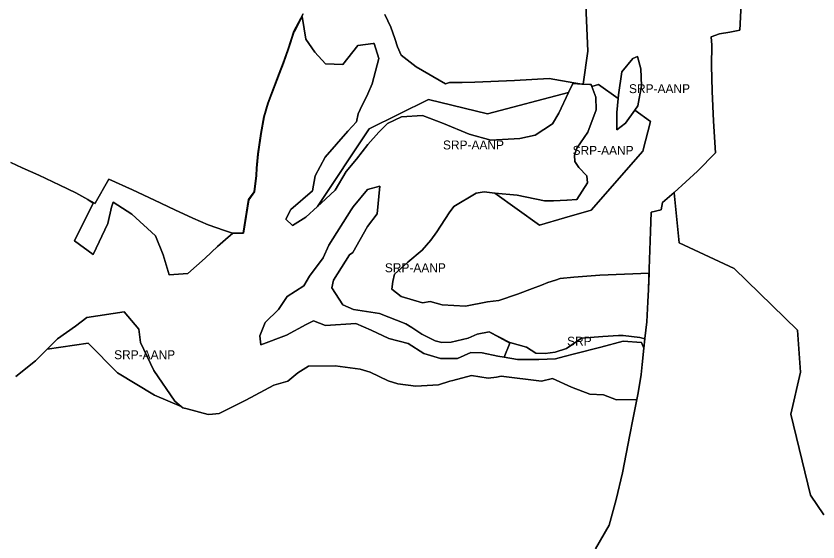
# Model space of a CAD drawing. Extents: x 598968 to 613553, y 4409678 to 4430833.
# Drawn here: x 600257 to 601335, y 4412632 to 4413340 of the extents above; entities that cross this region are included whole.
import ezdxf

# ---------------------------------------------------------------- set-up
doc = ezdxf.new("R2010")
doc.units = 0
for name, color, linetype in [('Sòl Rústic Comú', 7, 'Continuous'), ('Sòl Rústic Protegit', 7, 'Continuous'), ('Sòl Rústic Protegit - Alt Nivell de Protecció', 7, 'Continuous')]:
    doc.layers.add(name, color=color, linetype=linetype)

msp = doc.modelspace()

# ---------------------------------------------------------------- linework, layer by layer
at = {"layer": 'Sòl Rústic Comú'}
for points in [[(600753.1107, 4413341.6846), (600761.1107, 4413324.6846), (600766.4233, 4413309.6846), (600769.7357, 4413298.1846), (600774.9857, 4413287.1846), (600795.0485, 4413271.1846), (600834.3613, 4413248.6846), (600839.9863, 4413250.1846), (600856.6739, 4413250.1846), (600873.9241, 4413250.6846), (600927.0497, 4413253.1848), (600973.9877, 4413255.6848), (601006.9881, 4413249.6848), (601017.6131, 4413248.1848), (601019.7381, 4413248.1848), (601026.0509, 4413292.685), (601021.1763, 4413396.685)], [(601232.5533, 4413365.6852), (601230.0531, 4413320.6852), (601216.6155, 4413318.1852), (601202.8029, 4413315.6852), (601191.6153, 4413311.6852), (601192.6777, 4413300.6852), (601192.3651, 4413273.1852), (601192.9899, 4413238.6852), (601194.7399, 4413198.185), (601197.5521, 4413155.685), (601173.4893, 4413131.185), (601142.1139, 4413102.185), (601142.1349, 4413101.9704), (601148.7387, 4413034.6848), (601222.8019, 4413000.185), (601307.6775, 4412917.185), (601312.0523, 4412860.685), (601298.9895, 4412804.1848), (601325.1143, 4412695.1848), (601343.3643, 4412668.6848)], [(600249.9797, 4413142.6838), (600265.4173, 4413135.6838), (600287.7301, 4413125.6838), (600316.0429, 4413112.1838), (600337.1683, 4413101.6838), (600353.6817, 4413092.8766), (600363.4183, 4413087.6838), (600363.4455, 4413087.7318), (600381.9185, 4413120.1838), (600413.6689, 4413105.684), (600442.9815, 4413092.184), (600470.3569, 4413079.184), (600494.7321, 4413067.684), (600515.5447, 4413058.684), (600537.3575, 4413051.184), (600548.0451, 4413047.684), (600562.2327, 4413047.684), (600569.4203, 4413092.6842), (600577.3581, 4413103.1842), (600579.7331, 4413125.1842), (600580.5457, 4413135.1842), (600582.1083, 4413154.1842), (600585.9835, 4413181.6842), (600590.0461, 4413204.1842), (600595.6711, 4413222.6842), (600610.8589, 4413262.6844), (600616.0465, 4413276.6844), (600623.1093, 4413295.6844), (600630.7343, 4413319.1844), (600642.8597, 4413342.6844)]]:
    msp.add_lwpolyline(points, dxfattribs=at)
at = {"layer": 'Sòl Rústic Protegit'}
for points in [[(601021.1763, 4413396.685), (601026.0509, 4413292.685), (601019.7381, 4413248.1848), (601017.6131, 4413248.1848), (601006.9881, 4413249.6848), (600973.9877, 4413255.6848), (600927.0497, 4413253.1848), (600873.9241, 4413250.6846), (600856.6739, 4413250.1846), (600839.9863, 4413250.1846), (600834.3613, 4413248.6846), (600795.0485, 4413271.1846), (600774.9857, 4413287.1846), (600769.7357, 4413298.1846), (600766.4233, 4413309.6846), (600761.1107, 4413324.6846), (600753.1107, 4413341.6846)], [(600642.8597, 4413342.6844), (600630.7343, 4413319.1844), (600623.1093, 4413295.6844), (600616.0465, 4413276.6844), (600610.8589, 4413262.6844), (600595.6711, 4413222.6842), (600590.0461, 4413204.1842), (600585.9835, 4413181.6842), (600582.1083, 4413154.1842), (600580.5457, 4413135.1842), (600579.7331, 4413125.1842), (600577.3581, 4413103.1842), (600569.4203, 4413092.6842), (600562.2327, 4413047.684), (600548.0451, 4413047.684), (600537.3575, 4413051.184), (600515.5447, 4413058.684), (600494.7321, 4413067.684), (600470.3569, 4413079.184), (600442.9815, 4413092.184), (600413.6689, 4413105.684), (600381.9185, 4413120.1838), (600363.4455, 4413087.7318), (600363.4183, 4413087.6838), (600353.6817, 4413092.8766), (600360.5117, 4413087.844), (600335.4639, 4413037.1376), (600360.5117, 4413018.8098), (600380.4927, 4413060.5098), (600385.4301, 4413082.5098), (600387.7427, 4413089.5098), (600412.6801, 4413073.0098), (600444.4301, 4413044.0098), (600454.9301, 4413018.5098), (600462.9927, 4412991.5098), (600487.8677, 4412993.5098), (600511.3677, 4413014.0098), (600528.0551, 4413029.5098), (600542.3497, 4413042.3592), (600544.7427, 4413044.5098), (600548.4927, 4413047.5098), (600562.6801, 4413047.5098), (600569.8223, 4413092.2264), (600569.8677, 4413092.5098), (600577.8051, 4413103.0098), (600580.1801, 4413125.0098), (600580.9927, 4413135.0098), (600582.5551, 4413154.0098), (600586.4301, 4413181.5098), (600590.4927, 4413204.0098), (600596.1177, 4413222.5098), (600611.3051, 4413262.5098), (600616.4927, 4413276.5098), (600623.5551, 4413295.5098), (600631.1801, 4413319.0098), (600631.2599, 4413319.163), (600641.6177, 4413339.0098), (600642.0755, 4413336.317), (600646.8051, 4413308.5098), (600658.9301, 4413291.0098), (600672.9301, 4413275.5098), (600696.6177, 4413274.5098), (600716.7427, 4413300.0098), (600737.3317, 4413302.8662), (600738.3677, 4413303.0098), (600744.9301, 4413282.5098), (600735.9301, 4413248.5098), (600730.0551, 4413235.0098), (600719.8975, 4413214.0144), (600716.9927, 4413208.0098), (600714.8677, 4413197.5098), (600703.1801, 4413185.0098), (600672.4927, 4413150.0098), (600659.4301, 4413124.5098), (600655.6801, 4413104.5098), (600626.5551, 4413079.5098), (600619.9927, 4413066.5098), (600628.6177, 4413058.0098), (600646.7427, 4413069.0098), (600662.3051, 4413083.51), (600731.8675, 4413188.0102), (600811.4925, 4413227.5102), (600891.0551, 4413208.0102), (600999.9301, 4413237.01), (601005.6801, 4413249.0098), (601018.0551, 4413248.0098), (601020.1801, 4413248.0098), (601028.6177, 4413247.5098), (601030.3677, 4413247.5098), (601031.2427, 4413245.01), (601040.3051, 4413247.5102), (601066.5551, 4413229.01), (601066.9927, 4413233.5098), (601071.6177, 4413264.5098), (601086.2427, 4413282.5098), (601092.5551, 4413285.5098), (601097.0551, 4413268.5098), (601097.8677, 4413246.0098), (601093.1177, 4413219.0098), (601088.9301, 4413213.01), (601109.9925, 4413198.0102), (601100.0551, 4413158.0102), (601030.3675, 4413078.5102), (600994.4301, 4413068.0102), (600960.7425, 4413058.5102), (600900.7427, 4413101.51), (600886.4927, 4413103.0098), (600875.6801, 4413101.5098), (600845.6801, 4413083.5098), (600839.6177, 4413075.0098), (600822.6801, 4413049.5098), (600814.8051, 4413038.0098), (600803.1177, 4413024.5098), (600783.9301, 4413008.5098), (600765.9927, 4412992.5098), (600763.8051, 4412982.5098), (600762.2427, 4412972.0098), (600774.8677, 4412962.5098), (600803.5551, 4412954.0098), (600813.9927, 4412955.5098), (600830.1801, 4412951.0098), (600861.5551, 4412949.5098), (600890.7427, 4412955.0098), (600906.0551, 4412957.0098), (600931.3051, 4412965.5098), (600951.4301, 4412973.0098), (600963.6801, 4412977.5098), (600972.2427, 4412981.0098), (600982.4927, 4412984.5098), (600988.6801, 4412986.5098), (601007.1177, 4412988.5098), (601042.0511, 4412991.1862), (601108.1333, 4412993.6112), (601107.5181, 4412971.5844), (601107.5505, 4412972.1848), (601108.3631, 4412999.6848), (601110.1759, 4413049.6848), (601111.2385, 4413075.6848), (601124.3011, 4413079.1848), (601126.3011, 4413088.6848), (601142.1139, 4413102.185), (601173.4893, 4413131.185), (601197.5521, 4413155.685), (601194.7399, 4413198.185), (601192.9899, 4413238.6852), (601192.3651, 4413273.1852), (601192.6777, 4413300.6852), (601191.6153, 4413311.6852), (601202.8029, 4413315.6852), (601216.6155, 4413318.1852), (601230.0531, 4413320.6852), (601232.5533, 4413365.6852)], [(601343.3643, 4412668.6848), (601325.1143, 4412695.1848), (601298.9895, 4412804.1848), (601312.0523, 4412860.685), (601307.6775, 4412917.185), (601222.8019, 4413000.185), (601148.7387, 4413034.6848), (601142.1349, 4413101.9704), (601142.1139, 4413102.185), (601126.3011, 4413088.6848), (601124.3011, 4413079.1848), (601111.2385, 4413075.6848), (601110.1759, 4413049.6848), (601108.3631, 4412999.6848), (601107.5505, 4412972.1848), (601107.5181, 4412971.5844), (601106.6329, 4412955.1836), (601105.1755, 4412928.1846), (601102.7377, 4412905.6846), (601102.7287, 4412905.6016), (601101.3539, 4412893.0522), (601098.9033, 4412870.6802), (601097.4251, 4412857.1846), (601093.4107, 4412832.6766), (601092.6749, 4412828.1846), (601091.8093, 4412823.7778), (601086.4871, 4412796.6846), (601082.4871, 4412776.1846), (601072.2993, 4412725.1844), (601063.9241, 4412689.1844), (601054.6737, 4412654.6844), (601054.5487, 4412654.6844), (601035.9859, 4412622.6844)], [(601035.9859, 4412622.6844), (601054.5487, 4412654.6844), (601054.6737, 4412654.6844), (601063.9241, 4412689.1844), (601072.2993, 4412725.1844), (601082.4871, 4412776.1846), (601086.4871, 4412796.6846), (601091.8093, 4412823.7778), (601064.4827, 4412823.2524), (601046.9013, 4412829.9212), (601028.7135, 4412831.1338), (601003.8567, 4412840.2276), (600978.3677, 4412852.0098), (600963.7427, 4412848.5098), (600909.1801, 4412855.0098), (600902.8677, 4412854.0098), (600892.0551, 4412852.5098), (600869.4927, 4412856.0098), (600844.3051, 4412849.5098), (600840.4301, 4412848.5098), (600825.2427, 4412843.5098), (600794.6177, 4412841.5098), (600770.1801, 4412845.0098), (600757.2427, 4412849.0098), (600733.1801, 4412860.5098), (600719.6177, 4412864.5098), (600686.1801, 4412869.0098), (600650.4301, 4412868.5098), (600636.0551, 4412859.5098), (600622.4301, 4412848.5098), (600603.4301, 4412843.0098), (600565.8051, 4412823.0098), (600530.0551, 4412805.0098), (600521.3051, 4412804.0098), (600515.4301, 4412803.5098), (600487.1801, 4412811.0098), (600481.1801, 4412812.5098), (600478.9301, 4412814.51), (600443.3051, 4412829.5102), (600393.5551, 4412859.5102), (600353.8051, 4412899.5102), (600298.8677, 4412891.51), (600283.1801, 4412876.0098), (600256.4927, 4412854.5098)]]:
    msp.add_lwpolyline(points, dxfattribs=at)
msp.add_lwpolyline([(601102.7287, 4412905.6016), (601095.8051, 4412907.0098), (601073.3677, 4412910.0098), (601066.9301, 4412910.0098), (601045.9301, 4412908.5098), (601017.2427, 4412906.5098), (600997.1879, 4412892.366), (600982.0317, 4412887.5158), (600968.6939, 4412885.697), (600955.9625, 4412886.3034), (600943.2309, 4412894.1846), (600920.7993, 4412900.2472), (600893.3051, 4412915.01), (600920.9301, 4412899.5102), (600913.4301, 4412880.51), (600931.3677, 4412877.5098), (600960.1177, 4412877.5098), (600982.4927, 4412878.5098), (600994.2427, 4412881.5098), (601007.8051, 4412885.0098), (601043.2635, 4412894.1846), (601073.5767, 4412902.066), (601097.8269, 4412900.2472), (601101.3539, 4412893.0522)], close=True, dxfattribs=at)
at = {"layer": 'Sòl Rústic Protegit - Alt Nivell de Protecció'}
msp.add_lwpolyline([(600256.4927, 4412854.5098), (600283.1801, 4412876.0098), (600298.8677, 4412891.51), (600312.8051, 4412905.51), (600337.0551, 4412922.51), (600351.9927, 4412934.01), (600402.2427, 4412941.51), (600422.2427, 4412918.51), (600424.1801, 4412900.51), (600442.2427, 4412863.01), (600470.6177, 4412821.51), (600478.9301, 4412814.51), (600481.1801, 4412812.5098), (600487.1801, 4412811.0098), (600515.4301, 4412803.5098), (600521.3051, 4412804.0098), (600530.0551, 4412805.0098), (600565.8051, 4412823.0098), (600603.4301, 4412843.0098), (600622.4301, 4412848.5098), (600636.0551, 4412859.5098), (600650.4301, 4412868.5098), (600686.1801, 4412869.0098), (600719.6177, 4412864.5098), (600733.1801, 4412860.5098), (600757.2427, 4412849.0098), (600770.1801, 4412845.0098), (600794.6177, 4412841.5098), (600825.2427, 4412843.5098), (600840.4301, 4412848.5098), (600844.3051, 4412849.5098), (600869.4927, 4412856.0098), (600892.0551, 4412852.5098), (600902.8677, 4412854.0098), (600909.1801, 4412855.0098), (600963.7427, 4412848.5098), (600978.3677, 4412852.0098), (601003.8567, 4412840.2276), (601028.7135, 4412831.1338), (601046.9013, 4412829.9212), (601064.4827, 4412823.2524), (601091.8093, 4412823.7778), (601092.6749, 4412828.1846), (601093.4107, 4412832.6766), (601097.4251, 4412857.1846), (601098.9033, 4412870.6802), (601101.3539, 4412893.0522), (601097.8269, 4412900.2472), (601073.5767, 4412902.066), (601043.2635, 4412894.1846), (601007.8051, 4412885.0098), (600994.2427, 4412881.5098), (600982.4927, 4412878.5098), (600960.1177, 4412877.5098), (600931.3677, 4412877.5098), (600913.4301, 4412880.51), (600904.9927, 4412882.01), (600883.7427, 4412886.51), (600868.3677, 4412887.01), (600850.7427, 4412879.01), (600827.7427, 4412879.01), (600805.1177, 4412885.51), (600784.1801, 4412899.01), (600758.3051, 4412906.01), (600734.3051, 4412917.01), (600714.1177, 4412926.01), (600673.3051, 4412923.51), (600657.1177, 4412929.51), (600647.0551, 4412924.51), (600620.7427, 4412910.51), (600586.0551, 4412897.51), (600584.9301, 4412909.51), (600591.9301, 4412927.51), (600609.8677, 4412945.01), (600621.3677, 4412962.51), (600643.8677, 4412976.51), (600651.6801, 4412989.51), (600669.8677, 4413014.51), (600677.5551, 4413031.51), (600707.7427, 4413079.01), (600710.1801, 4413083.01), (600729.7427, 4413106.51), (600746.1801, 4413111.01), (600742.4927, 4413073.51), (600729.6801, 4413056.51), (600709.9301, 4413021.51), (600705.5551, 4413018.51), (600683.8051, 4412984.51), (600681.6177, 4412974.01), (600696.5551, 4412951.01), (600710.8677, 4412945.01), (600745.5551, 4412939.51), (600781.2427, 4412925.51), (600789.1177, 4412920.51), (600802.8677, 4412911.51), (600820.4927, 4412902.51), (600829.4927, 4412900.51), (600842.2427, 4412901.01), (600865.0551, 4412906.51), (600877.0551, 4412911.51), (600893.3051, 4412915.01), (600920.7993, 4412900.2472), (600943.2309, 4412894.1846), (600955.9625, 4412886.3034), (600968.6939, 4412885.697), (600982.0317, 4412887.5158), (600997.1879, 4412892.366), (601017.2427, 4412906.5098), (601045.9301, 4412908.5098), (601066.9301, 4412910.0098), (601073.3677, 4412910.0098), (601095.8051, 4412907.0098), (601102.7287, 4412905.6016), (601102.7377, 4412905.6846), (601105.1755, 4412928.1846), (601106.6329, 4412955.1836), (601107.5181, 4412971.5844), (601108.1333, 4412993.6112), (601042.0511, 4412991.1862), (601007.1177, 4412988.5098), (600988.6801, 4412986.5098), (600982.4927, 4412984.5098), (600972.2427, 4412981.0098), (600963.6801, 4412977.5098), (600951.4301, 4412973.0098), (600931.3051, 4412965.5098), (600906.0551, 4412957.0098), (600890.7427, 4412955.0098), (600861.5551, 4412949.5098), (600830.1801, 4412951.0098), (600813.9927, 4412955.5098), (600803.5551, 4412954.0098), (600774.8677, 4412962.5098), (600762.2427, 4412972.0098), (600763.8051, 4412982.5098), (600765.9927, 4412992.5098), (600783.9301, 4413008.5098), (600803.1177, 4413024.5098), (600814.8051, 4413038.0098), (600822.6801, 4413049.5098), (600839.6177, 4413075.0098), (600845.6801, 4413083.5098), (600875.6801, 4413101.5098), (600886.4927, 4413103.0098), (600900.7427, 4413101.51), (600930.8051, 4413098.51), (600967.4927, 4413091.01), (600979.6177, 4413091.01), (600997.4301, 4413092.01), (600997.8677, 4413092.01), (601010.9301, 4413093.01), (601025.3677, 4413115.51), (601024.4301, 4413124.51), (601013.7427, 4413136.01), (601008.3677, 4413144.01), (601008.0551, 4413152.51), (601010.8677, 4413162.01), (601026.0551, 4413183.51), (601037.0551, 4413213.51), (601036.4301, 4413230.51), (601031.2427, 4413245.01), (601030.3677, 4413247.5098), (601028.6177, 4413247.5098), (601020.1801, 4413248.0098), (601018.0551, 4413248.0098), (601005.6801, 4413249.0098), (600999.9301, 4413237.01), (600986.7427, 4413209.01), (600978.3677, 4413194.51), (600955.2427, 4413179.51), (600934.3051, 4413175.01), (600895.4301, 4413172.51), (600866.3051, 4413181.01), (600831.9301, 4413195.01), (600803.3677, 4413206.01), (600775.3677, 4413204.01), (600756.4927, 4413195.01), (600744.7427, 4413183.51), (600730.0551, 4413167.01), (600714.8051, 4413147.01), (600700.7427, 4413130.51), (600686.3051, 4413105.51), (600667.1801, 4413088.01), (600662.3051, 4413083.51), (600646.7427, 4413069.0098), (600628.6177, 4413058.0098), (600619.9927, 4413066.5098), (600626.5551, 4413079.5098), (600655.6801, 4413104.5098), (600659.4301, 4413124.5098), (600672.4927, 4413150.0098), (600703.1801, 4413185.0098), (600714.8677, 4413197.5098), (600716.9927, 4413208.0098), (600719.8975, 4413214.0144), (600730.0551, 4413235.0098), (600735.9301, 4413248.5098), (600744.9301, 4413282.5098), (600738.3677, 4413303.0098), (600737.3317, 4413302.8662), (600716.7427, 4413300.0098), (600696.6177, 4413274.5098), (600672.9301, 4413275.5098), (600658.9301, 4413291.0098), (600646.8051, 4413308.5098), (600642.0755, 4413336.317), (600641.6177, 4413339.0098), (600631.2599, 4413319.163), (600631.1801, 4413319.0098), (600623.5551, 4413295.5098), (600616.4927, 4413276.5098), (600611.3051, 4413262.5098), (600596.1177, 4413222.5098), (600590.4927, 4413204.0098), (600586.4301, 4413181.5098), (600582.5551, 4413154.0098), (600580.9927, 4413135.0098), (600580.1801, 4413125.0098), (600577.8051, 4413103.0098), (600569.8677, 4413092.5098), (600569.8223, 4413092.2264), (600562.6801, 4413047.5098), (600548.4927, 4413047.5098), (600544.7427, 4413044.5098), (600542.3497, 4413042.3592), (600528.0551, 4413029.5098), (600511.3677, 4413014.0098), (600487.8677, 4412993.5098), (600462.9927, 4412991.5098), (600454.9301, 4413018.5098), (600444.4301, 4413044.0098), (600412.6801, 4413073.0098), (600387.7427, 4413089.5098), (600385.4301, 4413082.5098), (600380.4927, 4413060.5098), (600360.5117, 4413018.8098), (600335.4639, 4413037.1376), (600360.5117, 4413087.844), (600353.6817, 4413092.8766), (600337.1683, 4413101.6838), (600316.0429, 4413112.1838), (600287.7301, 4413125.6838), (600265.4173, 4413135.6838), (600249.9797, 4413142.6838)], dxfattribs=at)
for points in [[(601088.9301, 4413213.01), (601093.1177, 4413219.0098), (601097.8677, 4413246.0098), (601097.0551, 4413268.5098), (601092.5551, 4413285.5098), (601086.2427, 4413282.5098), (601071.6177, 4413264.5098), (601066.9927, 4413233.5098), (601066.5551, 4413229.01), (601064.6801, 4413210.01), (601064.9927, 4413202.01), (601064.9927, 4413186.51), (601076.7427, 4413195.51)], [(601066.5551, 4413229.01), (601040.3051, 4413247.5102), (601031.2427, 4413245.01), (601036.4301, 4413230.51), (601037.0551, 4413213.51), (601026.0551, 4413183.51), (601010.8677, 4413162.01), (601008.0551, 4413152.51), (601008.3677, 4413144.01), (601013.7427, 4413136.01), (601024.4301, 4413124.51), (601025.3677, 4413115.51), (601010.9301, 4413093.01), (600997.8677, 4413092.01), (600997.4301, 4413092.01), (600979.6177, 4413091.01), (600967.4927, 4413091.01), (600930.8051, 4413098.51), (600900.7427, 4413101.51), (600960.7425, 4413058.5102), (600994.4301, 4413068.0102), (601030.3675, 4413078.5102), (601100.0551, 4413158.0102), (601109.9925, 4413198.0102), (601088.9301, 4413213.01), (601076.7427, 4413195.51), (601064.9927, 4413186.51), (601064.9927, 4413202.01), (601064.6801, 4413210.01)], [(600662.3051, 4413083.51), (600667.1801, 4413088.01), (600686.3051, 4413105.51), (600700.7427, 4413130.51), (600714.8051, 4413147.01), (600730.0551, 4413167.01), (600744.7427, 4413183.51), (600756.4927, 4413195.01), (600775.3677, 4413204.01), (600803.3677, 4413206.01), (600831.9301, 4413195.01), (600866.3051, 4413181.01), (600895.4301, 4413172.51), (600934.3051, 4413175.01), (600955.2427, 4413179.51), (600978.3677, 4413194.51), (600986.7427, 4413209.01), (600999.9301, 4413237.01), (600891.0551, 4413208.0102), (600811.4925, 4413227.5102), (600731.8675, 4413188.0102)], [(600893.3051, 4412915.01), (600877.0551, 4412911.51), (600865.0551, 4412906.51), (600842.2427, 4412901.01), (600829.4927, 4412900.51), (600820.4927, 4412902.51), (600802.8677, 4412911.51), (600789.1177, 4412920.51), (600781.2427, 4412925.51), (600745.5551, 4412939.51), (600710.8677, 4412945.01), (600696.5551, 4412951.01), (600681.6177, 4412974.01), (600683.8051, 4412984.51), (600705.5551, 4413018.51), (600709.9301, 4413021.51), (600729.6801, 4413056.51), (600742.4927, 4413073.51), (600746.1801, 4413111.01), (600729.7427, 4413106.51), (600710.1801, 4413083.01), (600707.7427, 4413079.01), (600677.5551, 4413031.51), (600669.8677, 4413014.51), (600651.6801, 4412989.51), (600643.8677, 4412976.51), (600621.3677, 4412962.51), (600609.8677, 4412945.01), (600591.9301, 4412927.51), (600584.9301, 4412909.51), (600586.0551, 4412897.51), (600620.7427, 4412910.51), (600647.0551, 4412924.51), (600657.1177, 4412929.51), (600673.3051, 4412923.51), (600714.1177, 4412926.01), (600734.3051, 4412917.01), (600758.3051, 4412906.01), (600784.1801, 4412899.01), (600805.1177, 4412885.51), (600827.7427, 4412879.01), (600850.7427, 4412879.01), (600868.3677, 4412887.01), (600883.7427, 4412886.51), (600904.9927, 4412882.01), (600913.4301, 4412880.51), (600920.9301, 4412899.5102)], [(600478.9301, 4412814.51), (600470.6177, 4412821.51), (600442.2427, 4412863.01), (600424.1801, 4412900.51), (600422.2427, 4412918.51), (600402.2427, 4412941.51), (600351.9927, 4412934.01), (600337.0551, 4412922.51), (600312.8051, 4412905.51), (600298.8677, 4412891.51), (600353.8051, 4412899.5102), (600393.5551, 4412859.5102), (600443.3051, 4412829.5102)]]:
    msp.add_lwpolyline(points, close=True, dxfattribs=at)

# ---------------------------------------------------------------- texts
at = {"layer": 'Sòl Rústic Protegit'}
msp.add_text('SRP', height=12, dxfattribs=at).set_placement((600998.0169, 4412896.2599))
at = {"layer": 'Sòl Rústic Protegit - Alt Nivell de Protecció'}
for p in [(601081.2739, 4413236.0099), (600831.1176, 4413160.26), (601005.3676, 4413153.0102), (600752.9301, 4412995.01), (600388.8989, 4412878.01)]:
    msp.add_text('SRP-AANP', height=12, dxfattribs=at).set_placement(p)

doc.saveas('drawing.dxf')
